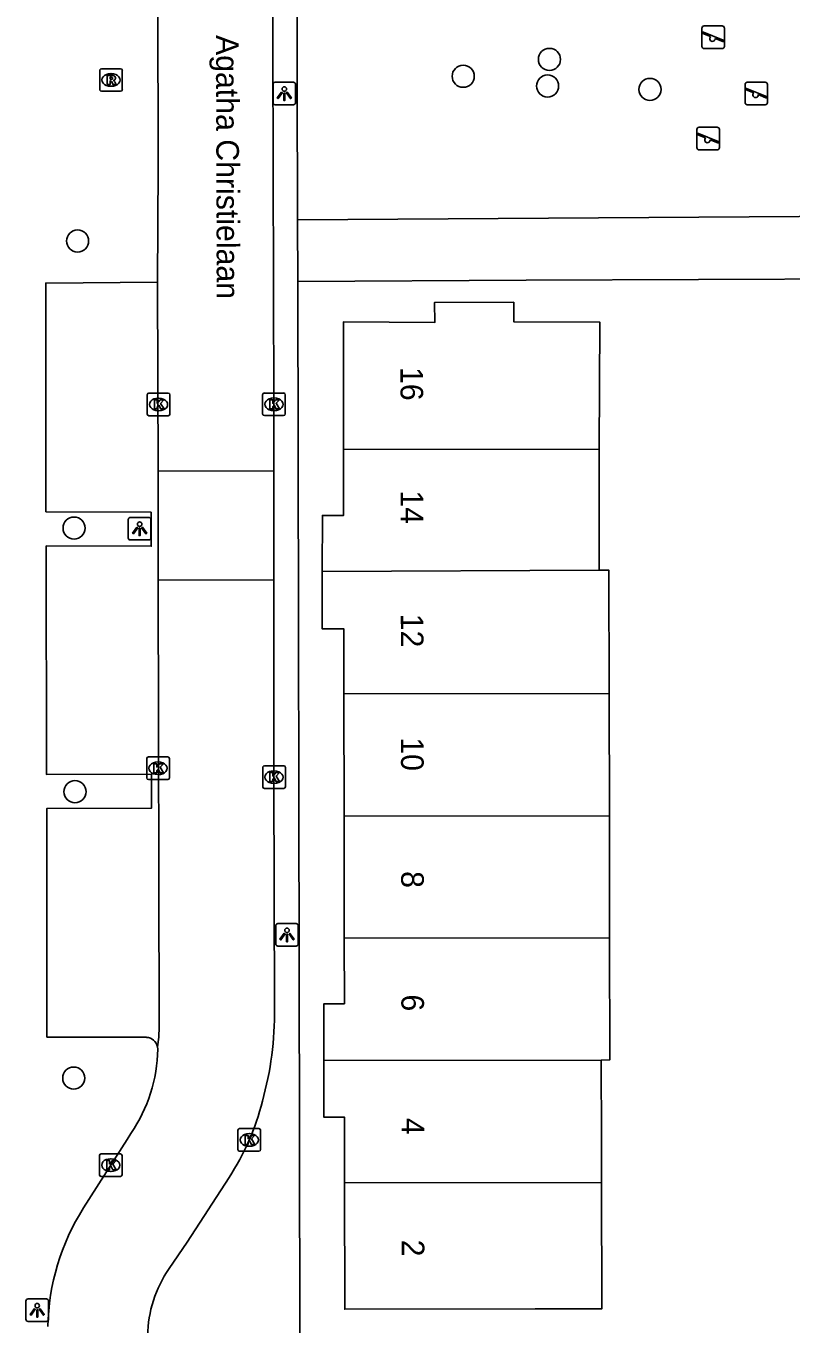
# Model space of a CAD drawing. Extents: x 160457 to 162082, y 388340 to 389736.
# Drawn here: x 160946.1 to 160979.9, y 388491.8 to 388549.2 of the extents above; entities that cross this region are included whole.
import ezdxf

# ---------------------------------------------------------------- set-up
doc = ezdxf.new("R2010")
doc.units = 0
for name, color, linetype in [('IMGEO_Boom', 7, 'Continuous'), ('IMGEO_Kolk', 7, 'Continuous'), ('IMGEO_Lichtpunt', 7, 'Continuous'), ('IMGEO_Muur', 7, 'Continuous'), ('IMGEO_Openbare_ruimte_label', 7, 'Continuous'), ('IMGEO_Pand', 7, 'Continuous'), ('IMGEO_Pand_nummerreeks', 7, 'Continuous'), ('IMGEO_Rijbaan_lokaal_open', 7, 'Continuous'), ('IMGEO_Rioolput', 7, 'Continuous'), ('IMGEO_Speelvoorziening', 7, 'Continuous'), ('IMGEO_Voetpad_open', 7, 'Continuous')]:
    doc.layers.add(name, color=color, linetype=linetype)

msp = doc.modelspace()

# ---------------------------------------------------------------- linework, layer by layer
at = {"layer": 'IMGEO_Boom'}
for centre in [(160969.238, 388547.752), (160965.423, 388547.008), (160969.153, 388546.576), (160973.68, 388546.423), (160948.375, 388539.725), (160948.222, 388527.032), (160948.262, 388515.379), (160948.208, 388502.718)]:
    msp.add_circle(centre, 0.489, dxfattribs=at)
at = {"layer": 'IMGEO_Kolk'}
for p, q in [((160951.457, 388532.072), (160951.457, 388532.924)), ((160951.532, 388532.998), (160952.384, 388532.998)), ((160951.945, 388532.778), (160951.97, 388532.778)), ((160952.458, 388532.924), (160952.458, 388532.072)), ((160956.558, 388532.079), (160956.558, 388532.931)), ((160956.633, 388533.005), (160957.485, 388533.005)), ((160957.046, 388532.785), (160957.071, 388532.785)), ((160957.559, 388532.931), (160957.559, 388532.079)), ((160952.384, 388531.998), (160951.532, 388531.998)), ((160951.968, 388532.218), (160951.943, 388532.218)), ((160957.485, 388532.005), (160956.633, 388532.005)), ((160957.069, 388532.225), (160957.044, 388532.225)), ((160951.433, 388515.992), (160951.433, 388516.844)), ((160951.508, 388516.918), (160952.36, 388516.918)), ((160951.921, 388516.698), (160951.946, 388516.698)), ((160952.434, 388516.844), (160952.434, 388515.992)), ((160956.636, 388516.524), (160957.488, 388516.524)), ((160951.944, 388516.138), (160951.919, 388516.138)), ((160956.561, 388515.598), (160956.561, 388516.45)), ((160957.049, 388516.304), (160957.074, 388516.304)), ((160957.562, 388516.45), (160957.562, 388515.598)), ((160952.36, 388515.918), (160951.508, 388515.918)), ((160957.488, 388515.524), (160956.636, 388515.524)), ((160957.072, 388515.744), (160957.047, 388515.744)), ((160955.542, 388500.487), (160956.394, 388500.487)), ((160955.467, 388499.561), (160955.467, 388500.413)), ((160955.955, 388500.267), (160955.98, 388500.267)), ((160956.468, 388500.413), (160956.468, 388499.561)), ((160949.344, 388498.445), (160949.344, 388499.297)), ((160949.419, 388499.371), (160950.271, 388499.371)), ((160950.345, 388499.297), (160950.345, 388498.445)), ((160956.394, 388499.487), (160955.542, 388499.487)), ((160955.978, 388499.707), (160955.953, 388499.707)), ((160949.832, 388499.151), (160949.857, 388499.151)), ((160950.271, 388498.371), (160949.419, 388498.371)), ((160949.855, 388498.591), (160949.83, 388498.591))]:
    msp.add_line(p, q, dxfattribs=at)
for points in [[(160951.457, 388532.072), (160951.457, 388532.924)], [(160951.532, 388532.998), (160952.384, 388532.998)], [(160951.778, 388532.698), (160951.901, 388532.698), (160951.901, 388532.547), (160952.031, 388532.698), (160952.195, 388532.698), (160952.049, 388532.547), (160952.202, 388532.298), (160952.05, 388532.298), (160951.965, 388532.462), (160951.901, 388532.395), (160951.901, 388532.298), (160951.778, 388532.298), (160951.778, 388532.698)], [(160952.458, 388532.924), (160952.458, 388532.072)], [(160956.558, 388532.079), (160956.558, 388532.931)], [(160956.633, 388533.005), (160957.485, 388533.005)], [(160956.879, 388532.705), (160957.002, 388532.705), (160957.002, 388532.554), (160957.132, 388532.705), (160957.296, 388532.705), (160957.15, 388532.554), (160957.303, 388532.305), (160957.151, 388532.305), (160957.066, 388532.469), (160957.002, 388532.402), (160957.002, 388532.305), (160956.879, 388532.305), (160956.879, 388532.705)], [(160957.559, 388532.931), (160957.559, 388532.079)], [(160952.384, 388531.998), (160951.532, 388531.998)], [(160957.485, 388532.005), (160956.633, 388532.005)], [(160951.433, 388515.992), (160951.433, 388516.844)], [(160951.508, 388516.918), (160952.36, 388516.918)], [(160951.754, 388516.618), (160951.877, 388516.618), (160951.877, 388516.467), (160952.007, 388516.618), (160952.171, 388516.618), (160952.025, 388516.467), (160952.178, 388516.218), (160952.026, 388516.218), (160951.941, 388516.382), (160951.877, 388516.315), (160951.877, 388516.218), (160951.754, 388516.218), (160951.754, 388516.618)], [(160952.434, 388516.844), (160952.434, 388515.992)], [(160956.636, 388516.524), (160957.488, 388516.524)], [(160956.561, 388515.598), (160956.561, 388516.45)], [(160956.882, 388516.224), (160957.005, 388516.224), (160957.005, 388516.073), (160957.135, 388516.224), (160957.299, 388516.224), (160957.153, 388516.073), (160957.306, 388515.824), (160957.154, 388515.824), (160957.069, 388515.988), (160957.005, 388515.921), (160957.005, 388515.824), (160956.882, 388515.824), (160956.882, 388516.224)], [(160957.562, 388516.45), (160957.562, 388515.598)], [(160952.36, 388515.918), (160951.508, 388515.918)], [(160957.488, 388515.524), (160956.636, 388515.524)], [(160955.542, 388500.487), (160956.394, 388500.487)], [(160955.467, 388499.561), (160955.467, 388500.413)], [(160955.788, 388500.187), (160955.911, 388500.187), (160955.911, 388500.036), (160956.041, 388500.187), (160956.205, 388500.187), (160956.059, 388500.036), (160956.212, 388499.787), (160956.06, 388499.787), (160955.975, 388499.951), (160955.911, 388499.884), (160955.911, 388499.787), (160955.788, 388499.787), (160955.788, 388500.187)], [(160956.468, 388500.413), (160956.468, 388499.561)], [(160949.344, 388498.445), (160949.344, 388499.297)], [(160949.419, 388499.371), (160950.271, 388499.371)], [(160950.345, 388499.297), (160950.345, 388498.445)], [(160956.394, 388499.487), (160955.542, 388499.487)], [(160949.665, 388499.071), (160949.788, 388499.071), (160949.788, 388498.92), (160949.918, 388499.071), (160950.082, 388499.071), (160949.936, 388498.92), (160950.089, 388498.671), (160949.937, 388498.671), (160949.852, 388498.835), (160949.788, 388498.768), (160949.788, 388498.671), (160949.665, 388498.671), (160949.665, 388499.071)], [(160950.271, 388498.371), (160949.419, 388498.371)]]:
    msp.add_lwpolyline(points, dxfattribs=at)
for centre, start, end in [((160951.534, 388532.922), 91.55205, 178.44795), ((160951.534, 388532.922), 91.55205, 178.44795), ((160952.382, 388532.922), 1.55205, 88.44795), ((160952.382, 388532.922), 1.55205, 88.44795), ((160956.635, 388532.929), 91.55205, 178.44795), ((160956.635, 388532.929), 91.55205, 178.44795), ((160957.483, 388532.929), 1.55205, 88.44795), ((160957.483, 388532.929), 1.55205, 88.44795), ((160951.534, 388532.074), 181.55205, 268.44795), ((160951.534, 388532.074), 181.55205, 268.44795), ((160952.382, 388532.074), 271.55205, 358.44795), ((160952.382, 388532.074), 271.55205, 358.44795), ((160956.635, 388532.081), 181.55205, 268.44795), ((160956.635, 388532.081), 181.55205, 268.44795), ((160957.483, 388532.081), 271.55205, 358.44795), ((160957.483, 388532.081), 271.55205, 358.44795), ((160951.51, 388516.842), 91.55205, 178.44795), ((160951.51, 388516.842), 91.55205, 178.44795), ((160952.358, 388516.842), 1.55205, 88.44795), ((160952.358, 388516.842), 1.55205, 88.44795), ((160956.638, 388516.448), 91.55205, 178.44795), ((160956.638, 388516.448), 91.55205, 178.44795), ((160957.486, 388516.448), 1.55205, 88.44795), ((160957.486, 388516.448), 1.55205, 88.44795), ((160951.51, 388515.994), 181.55205, 268.44795), ((160951.51, 388515.994), 181.55205, 268.44795), ((160952.358, 388515.994), 271.55205, 358.44795), ((160952.358, 388515.994), 271.55205, 358.44795), ((160956.638, 388515.6), 181.55205, 268.44795), ((160956.638, 388515.6), 181.55205, 268.44795), ((160957.486, 388515.6), 271.55205, 358.44795), ((160957.486, 388515.6), 271.55205, 358.44795), ((160955.544, 388500.411), 91.55205, 178.44795), ((160955.544, 388500.411), 91.55205, 178.44795), ((160956.392, 388500.411), 1.55205, 88.44795), ((160956.392, 388500.411), 1.55205, 88.44795), ((160949.421, 388499.295), 91.55205, 178.44795), ((160949.421, 388499.295), 91.55205, 178.44795), ((160950.269, 388499.295), 1.55205, 88.44795), ((160950.269, 388499.295), 1.55205, 88.44795), ((160955.544, 388499.563), 181.55205, 268.44795), ((160955.544, 388499.563), 181.55205, 268.44795), ((160956.392, 388499.563), 271.55205, 358.44795), ((160956.392, 388499.563), 271.55205, 358.44795), ((160949.421, 388498.447), 181.55205, 268.44795), ((160949.421, 388498.447), 181.55205, 268.44795), ((160950.269, 388498.447), 271.55205, 358.44795), ((160950.269, 388498.447), 271.55205, 358.44795)]:
    msp.add_arc(centre, 0.0765, start, end, dxfattribs=at)
for centre, major_axis, ratio, start_param, end_param in [((160951.944, 388532.498), (-0.387, 0.002), 0.722429, 4.712389, 7.853982), ((160951.969, 388532.498), (-0.39, 0.002), 0.717154, 1.570796, 4.712389), ((160957.045, 388532.505), (-0.387, 0.002), 0.722429, 4.712389, 7.853982), ((160957.07, 388532.505), (-0.39, 0.002), 0.717154, 1.570796, 4.712389), ((160951.92, 388516.418), (-0.387, 0.002), 0.722429, 4.712389, 7.853982), ((160951.945, 388516.418), (-0.39, 0.002), 0.717154, 1.570796, 4.712389), ((160957.048, 388516.024), (-0.387, 0.002), 0.722429, 4.712389, 7.853982), ((160957.073, 388516.024), (-0.39, 0.002), 0.717154, 1.570796, 4.712389), ((160955.954, 388499.987), (-0.387, 0.002), 0.722429, 4.712389, 7.853982), ((160955.979, 388499.987), (-0.39, 0.002), 0.717154, 1.570796, 4.712389), ((160949.831, 388498.871), (-0.387, 0.002), 0.722429, 4.712389, 7.853982), ((160949.856, 388498.871), (-0.39, 0.002), 0.717154, 1.570796, 4.712389)]:
    msp.add_ellipse(centre, major_axis=major_axis, ratio=ratio, start_param=start_param, end_param=end_param, dxfattribs=at)
at = {"layer": 'IMGEO_Lichtpunt'}
for p, q in [((160957.016, 388546.647), (160957.016, 388545.84)), ((160957.016, 388546.647), (160957.016, 388545.84)), ((160957.918, 388546.742), (160957.11, 388546.742)), ((160957.918, 388546.742), (160957.11, 388546.742)), ((160958.012, 388545.84), (160958.012, 388546.647)), ((160958.012, 388545.84), (160958.012, 388546.647)), ((160957.11, 388545.746), (160957.918, 388545.746)), ((160957.11, 388545.746), (160957.918, 388545.746)), ((160950.62, 388527.409), (160950.62, 388526.602)), ((160950.62, 388527.409), (160950.62, 388526.602)), ((160951.522, 388527.504), (160950.714, 388527.504)), ((160951.522, 388527.504), (160950.714, 388527.504)), ((160951.616, 388526.602), (160951.616, 388527.409)), ((160951.616, 388526.602), (160951.616, 388527.409)), ((160950.714, 388526.508), (160951.522, 388526.508)), ((160950.714, 388526.508), (160951.522, 388526.508)), ((160957.137, 388509.456), (160957.137, 388508.649)), ((160957.137, 388509.456), (160957.137, 388508.649)), ((160958.039, 388509.551), (160957.231, 388509.551)), ((160958.039, 388509.551), (160957.231, 388509.551)), ((160958.133, 388508.649), (160958.133, 388509.456)), ((160958.133, 388508.649), (160958.133, 388509.456)), ((160957.231, 388508.555), (160958.039, 388508.555)), ((160957.231, 388508.555), (160958.039, 388508.555)), ((160946.095, 388492.863), (160946.095, 388492.056)), ((160946.095, 388492.863), (160946.095, 388492.056)), ((160946.997, 388492.958), (160946.189, 388492.958)), ((160946.997, 388492.958), (160946.189, 388492.958)), ((160947.091, 388492.056), (160947.091, 388492.863)), ((160947.091, 388492.056), (160947.091, 388492.863)), ((160946.189, 388491.962), (160946.997, 388491.962)), ((160946.189, 388491.962), (160946.997, 388491.962))]:
    msp.add_line(p, q, dxfattribs=at)
for points in [[(160957.39, 388546.311), (160957.429, 388546.283), (160957.241, 388546.021), (160957.203, 388546.048), (160957.39, 388546.311)], [(160957.492, 388546.263), (160957.539, 388546.263), (160957.539, 388545.941), (160957.492, 388545.941), (160957.492, 388546.263)], [(160957.602, 388546.283), (160957.64, 388546.31), (160957.827, 388546.048), (160957.788, 388546.02), (160957.602, 388546.283)], [(160950.994, 388527.073), (160951.033, 388527.045), (160950.845, 388526.783), (160950.807, 388526.81), (160950.994, 388527.073)], [(160951.096, 388527.025), (160951.143, 388527.025), (160951.143, 388526.703), (160951.096, 388526.703), (160951.096, 388527.025)], [(160951.206, 388527.045), (160951.244, 388527.072), (160951.431, 388526.81), (160951.392, 388526.782), (160951.206, 388527.045)], [(160957.511, 388509.12), (160957.55, 388509.092), (160957.362, 388508.83), (160957.324, 388508.857), (160957.511, 388509.12)], [(160957.613, 388509.072), (160957.66, 388509.072), (160957.66, 388508.75), (160957.613, 388508.75), (160957.613, 388509.072)], [(160957.723, 388509.092), (160957.761, 388509.119), (160957.948, 388508.857), (160957.909, 388508.829), (160957.723, 388509.092)], [(160946.469, 388492.527), (160946.508, 388492.499), (160946.32, 388492.237), (160946.282, 388492.264), (160946.469, 388492.527)], [(160946.571, 388492.479), (160946.618, 388492.479), (160946.618, 388492.157), (160946.571, 388492.157), (160946.571, 388492.479)], [(160946.681, 388492.499), (160946.719, 388492.526), (160946.906, 388492.264), (160946.867, 388492.236), (160946.681, 388492.499)]]:
    msp.add_lwpolyline(points, dxfattribs=at)
for centre in [(160957.515, 388546.445), (160951.119, 388527.207), (160957.636, 388509.254), (160946.594, 388492.661)]:
    msp.add_circle(centre, 0.0994, dxfattribs=at)
for centre, start, end in [((160957.11, 388546.647), 90, 180), ((160957.11, 388546.647), 90, 180), ((160957.918, 388546.647), 0, 90), ((160957.918, 388546.647), 0, 90), ((160957.11, 388545.84), 180, 270), ((160957.11, 388545.84), 180, 270), ((160957.918, 388545.84), 270, 0), ((160957.918, 388545.84), 270, 360), ((160950.714, 388527.409), 90, 180), ((160950.714, 388527.409), 90, 180), ((160951.522, 388527.409), 0, 90), ((160951.522, 388527.409), 0, 90), ((160950.714, 388526.602), 180, 270), ((160950.714, 388526.602), 180, 270), ((160951.522, 388526.602), 270, 0), ((160951.522, 388526.602), 270, 360), ((160957.231, 388509.456), 90, 180), ((160957.231, 388509.456), 90, 180), ((160958.039, 388509.456), 0, 90), ((160958.039, 388509.456), 0, 90), ((160957.231, 388508.649), 180, 270), ((160957.231, 388508.649), 180, 270), ((160958.039, 388508.649), 270, 0), ((160958.039, 388508.649), 270, 360), ((160946.189, 388492.863), 90, 180), ((160946.189, 388492.863), 90, 180), ((160946.997, 388492.863), 0, 90), ((160946.997, 388492.863), 0, 90), ((160946.189, 388492.056), 180, 270), ((160946.189, 388492.056), 180, 270), ((160946.997, 388492.056), 270, 0), ((160946.997, 388492.056), 270, 360)]:
    msp.add_arc(centre, 0.0946, start, end, dxfattribs=at)
at = {"layer": 'IMGEO_Muur'}
msp.add_lwpolyline([(160968.208, 388537.986), (160983.437, 388538.059)], dxfattribs=at)
at = {"layer": 'IMGEO_Pand'}
for points in [[(160960.135, 388530.503), (160960.127, 388536.144), (160964.177, 388536.126), (160964.151, 388537.004), (160967.657, 388537.016), (160967.665, 388536.151), (160971.465, 388536.135), (160971.441, 388530.526)], [(160959.192, 388525.111), (160959.198, 388527.595), (160960.139, 388527.596), (160960.135, 388530.503)], [(160971.441, 388530.526), (160960.135, 388530.503)], [(160971.441, 388530.526), (160971.43, 388525.169)], [(160960.15, 388519.712), (160960.146, 388522.583), (160959.185, 388522.582), (160959.192, 388525.111)], [(160959.192, 388525.111), (160971.43, 388525.169)], [(160971.43, 388525.169), (160971.869, 388525.171), (160971.877, 388519.727)], [(160971.877, 388519.727), (160960.15, 388519.712)], [(160960.158, 388514.303), (160960.15, 388519.712)], [(160971.877, 388519.727), (160971.885, 388514.32)], [(160960.158, 388514.303), (160971.885, 388514.32)], [(160960.167, 388508.904), (160960.158, 388514.303)], [(160971.885, 388514.32), (160971.892, 388508.92)], [(160959.262, 388503.501), (160959.26, 388506.002), (160960.171, 388506.003), (160960.167, 388508.904)], [(160971.892, 388508.92), (160960.167, 388508.904)], [(160971.892, 388508.92), (160971.9, 388503.52), (160971.53, 388503.519)], [(160959.262, 388503.501), (160971.53, 388503.519)], [(160960.182, 388498.093), (160960.179, 388500), (160960.178, 388500.991), (160959.265, 388500.99), (160959.262, 388503.501)], [(160971.53, 388503.519), (160971.535, 388500), (160971.538, 388498.109)], [(160971.538, 388498.109), (160960.182, 388498.093)], [(160971.538, 388498.109), (160971.546, 388492.517), (160968.6, 388492.513), (160960.19, 388492.501), (160960.182, 388498.093)]]:
    msp.add_lwpolyline(points, dxfattribs=at)
at = {"layer": 'IMGEO_Rijbaan_lokaal_open'}
for points in [[(160956.967, 388564.004), (160957.054, 388532.505), (160957.055, 388529.559)], [(160951.914, 388555.541), (160951.929, 388550.409), (160951.946, 388543.023), (160951.914, 388537.902)], [(160951.933, 388529.556), (160951.914, 388537.902)], [(160951.933, 388529.556), (160957.055, 388529.559)], [(160951.944, 388524.736), (160951.933, 388529.556)], [(160957.055, 388529.559), (160957.055, 388524.739)], [(160951.912, 388504.108), (160951.963, 388504.524), (160951.988, 388504.991), (160951.944, 388524.736)], [(160957.055, 388524.739), (160951.944, 388524.736)], [(160957.083, 388505.799), (160957.057, 388516.024), (160957.055, 388524.739)], [(160951.912, 388504.108), (160951.924, 388504)], [(160950.738, 388500.276), (160950.563, 388500), (160948.642, 388496.978)], [(160952.42, 388494.296), (160953.223, 388495.471), (160955.074, 388498.325)]]:
    msp.add_lwpolyline(points, dxfattribs=at)
for centre, radius, start, end in [((160942.575, 388505.615), 14.509, 344.33115, 0.72844), ((160945.139, 388504.11), 6.785, 325.5968, 359.07247), ((160945.98, 388504.3), 10.882, 326.69536, 346.15471), ((160957.082, 388491.581), 10.018, 147.40184, 179.12953), ((160956.864, 388491.239), 5.394, 145.47583, 178.94911)]:
    msp.add_arc(centre, radius, start, end, dxfattribs=at)
at = {"layer": 'IMGEO_Rioolput'}
for p, q in [((160949.354, 388546.416), (160949.354, 388547.268)), ((160949.429, 388547.342), (160950.281, 388547.342)), ((160949.842, 388547.122), (160949.867, 388547.122)), ((160950.355, 388547.268), (160950.355, 388546.416)), ((160950.281, 388546.342), (160949.429, 388546.342)), ((160949.865, 388546.562), (160949.84, 388546.562))]:
    msp.add_line(p, q, dxfattribs=at)
for points in [[(160949.354, 388546.416), (160949.354, 388547.268)], [(160949.429, 388547.342), (160950.281, 388547.342)], [(160949.943, 388547.04), (160949.691, 388547.042), (160949.691, 388546.642)], [(160949.869, 388546.961), (160949.815, 388546.961), (160949.815, 388546.88)], [(160950.355, 388547.268), (160950.355, 388546.416)], [(160950.281, 388546.342), (160949.429, 388546.342)], [(160949.691, 388546.642), (160949.815, 388546.642), (160949.815, 388546.804), (160949.826, 388546.804)], [(160949.815, 388546.88), (160949.867, 388546.88)], [(160949.873, 388546.775), (160949.944, 388546.642), (160950.084, 388546.642), (160950.019, 388546.768)]]:
    msp.add_lwpolyline(points, dxfattribs=at)
for centre, radius, start, end in [((160949.431, 388547.266), 0.0765, 91.55205, 178.44795), ((160949.431, 388547.266), 0.0765, 91.55205, 178.44795), ((160949.875, 388546.865), 0.0964, 77.00612, 93.18647), ((160949.889, 388546.922), 0.0378, 276.66336, 79.67722), ((160949.942, 388546.93), 0.109, 350.36119, 89.41601), ((160949.94, 388546.93), 0.112, 277.58423, 350.98172), ((160950.279, 388547.266), 0.0765, 1.55205, 88.44795), ((160950.279, 388547.266), 0.0765, 1.55205, 88.44795), ((160949.431, 388546.418), 0.0765, 181.55205, 268.44795), ((160949.431, 388546.418), 0.0765, 181.55205, 268.44795), ((160949.825, 388546.751), 0.0533, 26.02933, 88.69889), ((160949.851, 388547.069), 0.19, 274.7715, 282.96867), ((160949.924, 388546.715), 0.108, 29.51342, 73.79051), ((160950.279, 388546.418), 0.0765, 271.55205, 358.44795), ((160950.279, 388546.418), 0.0765, 271.55205, 358.44795)]:
    msp.add_arc(centre, radius, start, end, dxfattribs=at)
for centre, major_axis, ratio, start_param, end_param in [((160949.841, 388546.842), (-0.387, 0.002), 0.722429, 4.712389, 7.853982), ((160949.866, 388546.842), (-0.39, 0.002), 0.717154, 1.570796, 4.712389)]:
    msp.add_ellipse(centre, major_axis=major_axis, ratio=ratio, start_param=start_param, end_param=end_param, dxfattribs=at)
at = {"layer": 'IMGEO_Speelvoorziening'}
for p, q in [((160976.078, 388549.23), (160976.868, 388549.23)), ((160976.868, 388549.23), (160976.078, 388549.23)), ((160975.978, 388548.33), (160975.978, 388549.13)), ((160975.978, 388549.13), (160975.978, 388548.33)), ((160976.361, 388548.758), (160976.022, 388548.895)), ((160976.047, 388548.955), (160976.923, 388548.602)), ((160976.899, 388548.542), (160976.559, 388548.679)), ((160976.968, 388549.13), (160976.968, 388548.33)), ((160976.968, 388548.33), (160976.968, 388549.13)), ((160976.868, 388548.23), (160976.078, 388548.23)), ((160976.078, 388548.23), (160976.868, 388548.23)), ((160977.884, 388545.846), (160977.884, 388546.646)), ((160977.884, 388546.646), (160977.884, 388545.846)), ((160978.267, 388546.274), (160977.928, 388546.411)), ((160977.953, 388546.471), (160978.829, 388546.118)), ((160977.984, 388546.746), (160978.774, 388546.746)), ((160978.774, 388546.746), (160977.984, 388546.746)), ((160978.874, 388546.646), (160978.874, 388545.846)), ((160978.874, 388545.846), (160978.874, 388546.646)), ((160978.805, 388546.058), (160978.465, 388546.195)), ((160978.774, 388545.746), (160977.984, 388545.746)), ((160977.984, 388545.746), (160978.774, 388545.746)), ((160975.757, 388543.853), (160975.757, 388544.653)), ((160975.757, 388544.653), (160975.757, 388543.853)), ((160975.857, 388544.753), (160976.647, 388544.753)), ((160976.647, 388544.753), (160975.857, 388544.753)), ((160976.747, 388544.653), (160976.747, 388543.853)), ((160976.747, 388543.853), (160976.747, 388544.653)), ((160976.14, 388544.281), (160975.801, 388544.418)), ((160975.826, 388544.478), (160976.702, 388544.125)), ((160976.678, 388544.065), (160976.338, 388544.202)), ((160976.647, 388543.753), (160975.857, 388543.753)), ((160975.857, 388543.753), (160976.647, 388543.753))]:
    msp.add_line(p, q, dxfattribs=at)
for centre, radius, start, end in [((160976.078, 388549.13), 0.1, 90, 180), ((160976.078, 388549.13), 0.1, 90, 180), ((160976.868, 388549.13), 0.1, 0, 90), ((160976.868, 388549.13), 0.1, 360, 90), ((160976.035, 388548.925), 0.0327, 68.07798, 248.07798), ((160976.44, 388548.668), 0.12, 130.99278, 5.16318), ((160976.078, 388548.33), 0.1, 180, 270), ((160976.078, 388548.33), 0.1, 180, 270), ((160976.868, 388548.33), 0.1, 270, 0), ((160976.868, 388548.33), 0.1, 270, 0), ((160976.911, 388548.572), 0.0327, 248.07798, 68.07798), ((160977.984, 388546.646), 0.1, 90, 180), ((160977.984, 388546.646), 0.1, 90, 180), ((160977.941, 388546.441), 0.0327, 68.07798, 248.07798), ((160978.774, 388546.646), 0.1, 0, 90), ((160978.774, 388546.646), 0.1, 360, 90), ((160977.984, 388545.846), 0.1, 180, 270), ((160977.984, 388545.846), 0.1, 180, 270), ((160978.346, 388546.184), 0.12, 130.99278, 5.16318), ((160978.774, 388545.846), 0.1, 270, 0), ((160978.774, 388545.846), 0.1, 270, 0), ((160978.817, 388546.088), 0.0327, 248.07798, 68.07798), ((160975.857, 388544.653), 0.1, 90, 180), ((160975.857, 388544.653), 0.1, 90, 180), ((160976.647, 388544.653), 0.1, 0, 90), ((160976.647, 388544.653), 0.1, 360, 90), ((160975.814, 388544.448), 0.0327, 68.07798, 248.07798), ((160976.219, 388544.191), 0.12, 130.99278, 5.16318), ((160976.69, 388544.095), 0.0327, 248.07798, 68.07798), ((160975.857, 388543.853), 0.1, 180, 270), ((160975.857, 388543.853), 0.1, 180, 270), ((160976.647, 388543.853), 0.1, 270, 0), ((160976.647, 388543.853), 0.1, 270, 0)]:
    msp.add_arc(centre, radius, start, end, dxfattribs=at)
at = {"layer": 'IMGEO_Voetpad_open'}
for points in [[(160958.068, 388552.684), (160982.455, 388552.733), (160982.501, 388540.818), (160958.098, 388540.667)], [(160958.098, 388540.667), (160958.068, 388552.684)], [(160958.098, 388540.667), (160958.111, 388537.937)], [(160951.914, 388537.902), (160946.973, 388537.864), (160946.979, 388527.753), (160951.624, 388527.737), (160951.632, 388526.228), (160946.989, 388526.245), (160947.005, 388516.136), (160951.638, 388516.161), (160951.644, 388514.648), (160947.019, 388514.641), (160947.018, 388504.529), (160951.426, 388504.522)], [(160983.437, 388538.059), (160968.208, 388537.986), (160958.111, 388537.937)], [(160958.111, 388537.937), (160958.183, 388500), (160958.2, 388491.296)]]:
    msp.add_lwpolyline(points, dxfattribs=at)
msp.add_arc((160951.398, 388503.996), 0.526, 12.24917, 86.89867, dxfattribs=at)

# ---------------------------------------------------------------- texts
at = {"layer": 'IMGEO_Openbare_ruimte_label'}
msp.add_text('Agatha Christielaan', height=1, rotation=270.17189, dxfattribs=at).set_placement((160954.495, 388548.829))
at = {"layer": 'IMGEO_Pand_nummerreeks'}
for s, rotation, p in [('16', 270.08271, (160962.65, 388534.154)), ('14', 270.08271, (160962.658, 388528.699)), ('12', 270.08271, (160962.666, 388523.247)), ('10', 270.08271, (160962.674, 388517.785)), ('8', 270.08271, (160962.682, 388511.869)), ('6', 270.08271, (160962.69, 388506.418)), ('4', 270.08271, (160962.698, 388500.962)), ('2', 270.08197, (160962.706, 388495.577))]:
    msp.add_text(s, height=1, rotation=rotation, dxfattribs=at).set_placement(p)

doc.saveas('drawing.dxf')
